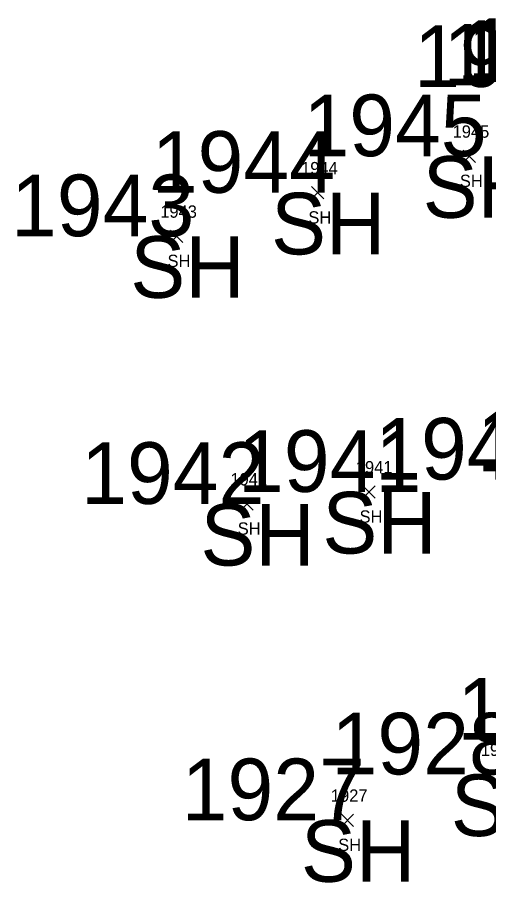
# Model space of a CAD drawing. Extents: x 1616840 to 1618410, y 488554 to 491945.
# Drawn here: x 1617378.9 to 1617455.4, y 490036.7 to 490177.2 of the extents above; entities that cross this region are included whole.
import ezdxf

# ---------------------------------------------------------------- set-up
doc = ezdxf.new("R2010")
doc.units = 0
for name, color, linetype in [('C_A', 7, 'Continuous'), ('C_I', 7, 'Continuous'), ('L_A', 7, 'Continuous'), ('L_I', 7, 'Continuous'), ('L_TIC', 7, 'Continuous')]:
    doc.layers.add(name, color=color, linetype=linetype)

msp = doc.modelspace()

# ---------------------------------------------------------------- linework, layer by layer
at = {"layer": 'L_TIC'}
for points in [[(1617451.26, 490153.62), (1617453.26, 490155.62)], [(1617453.26, 490153.62), (1617451.26, 490155.62)], [(1617426.65, 490147.68), (1617428.65, 490149.68)], [(1617428.65, 490147.68), (1617426.65, 490149.68)], [(1617403.78, 490140.63), (1617405.78, 490142.63)], [(1617405.78, 490140.63), (1617403.78, 490142.63)], [(1617434.98, 490099.13), (1617436.98, 490101.13)], [(1617436.98, 490099.13), (1617434.98, 490101.13)], [(1617415.18, 490097.18), (1617417.18, 490099.18)], [(1617417.18, 490097.18), (1617415.18, 490099.18)], [(1617431.5, 490045.84), (1617433.5, 490047.84)], [(1617433.5, 490045.84), (1617431.5, 490047.84)]]:
    msp.add_lwpolyline(points, dxfattribs=at)

# ---------------------------------------------------------------- texts
at = {"layer": 'C_A'}
for p in [(1617444.71, 490144.62), (1617420.09, 490138.68), (1617397.23, 490131.63), (1617428.42, 490090.13), (1617408.62, 490088.18), (1617449.28, 490044.27), (1617424.94, 490036.84)]:
    msp.add_text('SH', height=10, dxfattribs=at).set_placement(p)
at = {"layer": 'C_I'}
for s, p in [('1953', (1617450.29, 490166.68)), ('1952', (1617452.02, 490167.01)), ('1955', (1617443.32, 490165.87)), ('1954', (1617448.09, 490166.1)), ('1945', (1617425.34, 490154.62)), ('1944', (1617400.72, 490148.68)), ('1943', (1617377.86, 490141.63)), ('1939', (1617453.53, 490103.46)), ('1940', (1617437, 490102.13)), ('1941', (1617414.72, 490100.13)), ('1942', (1617389.25, 490098.18)), ('1929', (1617450.33, 490059.9)), ('1928', (1617429.91, 490054.27)), ('1927', (1617405.57, 490046.84))]:
    msp.add_text(s, height=10, dxfattribs=at).set_placement(p)
at = {"layer": 'L_A'}
for p in [(1617450.75, 490149.62), (1617426.14, 490143.68), (1617403.27, 490136.63), (1617434.46, 490095.13), (1617414.67, 490093.18), (1617430.99, 490041.84)]:
    msp.add_text('SH', height=2, dxfattribs=at).set_placement(p)
at = {"layer": 'L_I'}
for s, p in [('1945', (1617449.57, 490157.62)), ('1944', (1617424.96, 490151.68)), ('1943', (1617402.09, 490144.63)), ('1941', (1617433.85, 490103.13)), ('1942', (1617413.49, 490101.18)), ('1928', (1617454.15, 490057.27)), ('1927', (1617429.8, 490049.84))]:
    msp.add_text(s, height=2, dxfattribs=at).set_placement(p)

doc.saveas('drawing.dxf')
